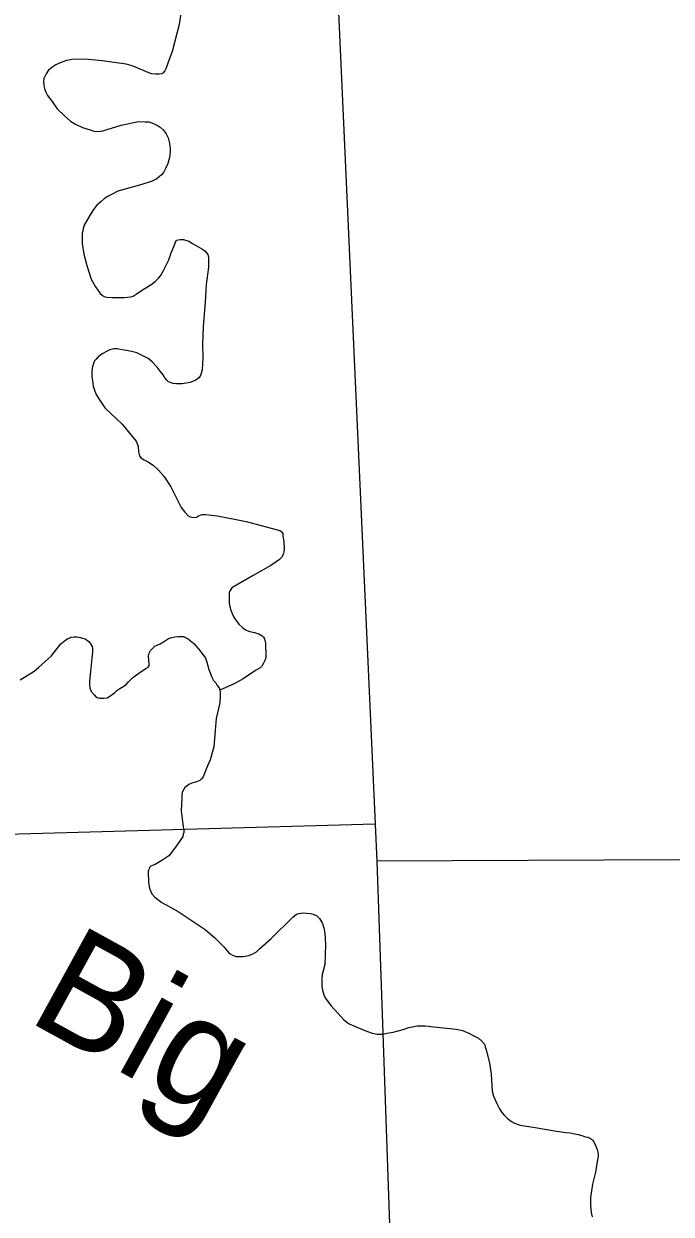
# Model space of a CAD drawing. Extents: x 1084508 to 1142749, y 1057638 to 1093403.
# Drawn here: x 1118795 to 1119569, y 1075598 to 1077020 of the extents above; entities that cross this region are included whole.
import ezdxf

# ---------------------------------------------------------------- set-up
doc = ezdxf.new("R2010")
doc.units = 0
doc.layers.add('Level 35', color=7, linetype='Continuous')
doc.layers.add('Level 5', color=7, linetype='Continuous')

msp = doc.modelspace()

# ---------------------------------------------------------------- linework, layer by layer
at = {"layer": 'Level 35'}
for points in [[(1118984.3, 1077040.9), (1118980.9, 1077019.3), (1118972.7, 1076987.3), (1118967.4, 1076973.1), (1118965.1, 1076966.6), (1118963.7, 1076964), (1118961.4, 1076961.3), (1118960, 1076960.3), (1118957.2, 1076959.9), (1118955.1, 1076959.9), (1118952.6, 1076959.9), (1118948.4, 1076960.3), (1118944.7, 1076961.5), (1118926.1, 1076969.6), (1118917.8, 1076972.2), (1118889.2, 1076976.1), (1118868.6, 1076978), (1118853, 1076977.7), (1118846.5, 1076976.6), (1118838.9, 1076973.8), (1118833.6, 1076971.2), (1118828.9, 1076968.2), (1118825, 1076965), (1118822, 1076960.6), (1118819.2, 1076955), (1118818.9, 1076950.8), (1118819.2, 1076947.3), (1118820.3, 1076942.4), (1118821.7, 1076938.5), (1118823.8, 1076934.8)], [(1118823.8, 1076934.8), (1118829.1, 1076927.4), (1118835.4, 1076918.8), (1118844, 1076910.4), (1118851.2, 1076904.1), (1118857, 1076900.4), (1118865.6, 1076896.5), (1118874.6, 1076893.5), (1118879, 1076892.1), (1118884.4, 1076891.6), (1118889.9, 1076892.3), (1118911.7, 1076899), (1118932.6, 1076903.4), (1118940.3, 1076903.2), (1118944.9, 1076903), (1118948.2, 1076901.8), (1118952.1, 1076900.4), (1118956, 1076898.3), (1118958.4, 1076896.7), (1118962.1, 1076893.5), (1118965.6, 1076888.8), (1118967.9, 1076884.2), (1118969, 1076879.3), (1118969.7, 1076874.6), (1118970.2, 1076871.2), (1118970.2, 1076867), (1118969.3, 1076860.5), (1118967.4, 1076853.5), (1118964.6, 1076847.2), (1118962.3, 1076842.6), (1118959.8, 1076839.6), (1118954.4, 1076835.2), (1118948.6, 1076832.4), (1118936.3, 1076828.2), (1118907.6, 1076820.1), (1118900.8, 1076816.8), (1118895.5, 1076814), (1118891.5, 1076811.3), (1118887.8, 1076808), (1118882.7, 1076803.6), (1118878.6, 1076798.3), (1118876, 1076794.1), (1118871.8, 1076787.1), (1118868.1, 1076780.6), (1118866.3, 1076775.5), (1118865.8, 1076772.7), (1118865.3, 1076769.9), (1118865.3, 1076765.5), (1118865.3, 1076757.6), (1118867.2, 1076744.9)], [(1118867.2, 1076744.9), (1118870.7, 1076731.6), (1118875.8, 1076715.1), (1118881.1, 1076705.8), (1118886.7, 1076697.9), (1118889, 1076695.9), (1118891.5, 1076694.5), (1118894.6, 1076693.8), (1118900.8, 1076693.3), (1118905.9, 1076693.3), (1118908.9, 1076693.3), (1118912.7, 1076693.3), (1118915.9, 1076693.3), (1118919.4, 1076693.5), (1118922.9, 1076694), (1118925.9, 1076694.7), (1118929.6, 1076697), (1118937.3, 1076702.4), (1118948.2, 1076709.1), (1118952.8, 1076712.6), (1118956.5, 1076716.5), (1118958.8, 1076719.1), (1118962.1, 1076724.6), (1118968.6, 1076738.1), (1118971.4, 1076746.7), (1118975.8, 1076756.9), (1118976.7, 1076759.9), (1118978.3, 1076761.6), (1118981.8, 1076762.5), (1118986.2, 1076762.5), (1118992.5, 1076760.4), (1118996.9, 1076757.6), (1119008, 1076751.4), (1119011.5, 1076748.8), (1119014, 1076746.2), (1119015.2, 1076744.6), (1119015.9, 1076740.9), (1119015.9, 1076729.5), (1119013.1, 1076708.6), (1119011.9, 1076687.7), (1119009.6, 1076658), (1119008.7, 1076636.9), (1119009.2, 1076621.1), (1119008.5, 1076606.9), (1119007.1, 1076601.1), (1119006.1, 1076599.3), (1119004.5, 1076597.2), (1119001, 1076594.6), (1118994.1, 1076591.8), (1118984.8, 1076590.2), (1118981.8, 1076590.2), (1118976.9, 1076590.2)], [(1118976.9, 1076590.2), (1118973.9, 1076590.4), (1118970.4, 1076591.6), (1118968.3, 1076592.5), (1118966.2, 1076594.4), (1118963.9, 1076597.2), (1118961.8, 1076600.7), (1118958.4, 1076605.1), (1118954.9, 1076609.9), (1118948.6, 1076616.4), (1118944, 1076620.2), (1118939.3, 1076622.7), (1118930.3, 1076626.9), (1118922.6, 1076629), (1118915.2, 1076630.4), (1118907.1, 1076631.8), (1118903.1, 1076631.8), (1118898.3, 1076630.8), (1118895, 1076629.2), (1118889, 1076626), (1118884.4, 1076622.3), (1118881.8, 1076619.5), (1118880, 1076617.4), (1118878.6, 1076614.4), (1118876.9, 1076608.6), (1118876.7, 1076603), (1118876.7, 1076599), (1118877.9, 1076590.9), (1118878.3, 1076587.4), (1118880.2, 1076581.4), (1118882, 1076577.2), (1118886, 1076570.9), (1118892.2, 1076561.2), (1118899.4, 1076554.5), (1118912.9, 1076541.9), (1118919.9, 1076533.1), (1118929.6, 1076521.5), (1118931.2, 1076517.5), (1118932.1, 1076515.2), (1118932.6, 1076508.7), (1118933.5, 1076504.1), (1118935.4, 1076501.5), (1118939.3, 1076499.2), (1118944.2, 1076496.4), (1118949.8, 1076492.7), (1118956.3, 1076486.9), (1118962.5, 1076479.7), (1118970.9, 1076467.1), (1118983.6, 1076442.1), (1118987.8, 1076436.7)], [(1118987.8, 1076436.7), (1118991.3, 1076432.8), (1118994.1, 1076431.2), (1118996.2, 1076430.7), (1118999.2, 1076430.5), (1119001.7, 1076430.9), (1119004.3, 1076432.3), (1119008.5, 1076433.9), (1119012.6, 1076433.9), (1119027, 1076432.3), (1119060.9, 1076425.6), (1119085, 1076419.3), (1119095.5, 1076416.5), (1119101.3, 1076414.9), (1119103.3, 1076413.5), (1119103.8, 1076412.8), (1119104.7, 1076411), (1119104.7, 1076408.2), (1119105.9, 1076401.7), (1119106.4, 1076392.8), (1119106.1, 1076389.1), (1119105.2, 1076385.9), (1119103.1, 1076382.6), (1119101, 1076380.3), (1119097.1, 1076377.5), (1119090.6, 1076373.1), (1119069.5, 1076361), (1119044, 1076346.2), (1119042.6, 1076344.3), (1119041.2, 1076342), (1119040.7, 1076340.4), (1119040.7, 1076336.9), (1119040.7, 1076333.6), (1119040.7, 1076331.3), (1119040.9, 1076327.8), (1119041.6, 1076323.4), (1119042.8, 1076319.5), (1119044.4, 1076315.5), (1119046.5, 1076311.3), (1119047.9, 1076309), (1119052.3, 1076303), (1119056.5, 1076298.8), (1119060.2, 1076296), (1119065.3, 1076293.9), (1119070.9, 1076293), (1119076.4, 1076291.4), (1119080.2, 1076289.1), (1119081.8, 1076287.4), (1119082.9, 1076285.3), (1119084.1, 1076280.2), (1119084.6, 1076263.7), (1119083.9, 1076260.3)], [(1118791, 1076236.5), (1118807.7, 1076246.6), (1118812.8, 1076251.1), (1118820.9, 1076258.1), (1118827.9, 1076264.8), (1118839.7, 1076279.2), (1118845.7, 1076284.3), (1118847.4, 1076285.4), (1118850.3, 1076286.4), (1118851.6, 1076287.3), (1118855.6, 1076287.9), (1118858.8, 1076287.9), (1118861.3, 1076287.5), (1118865.6, 1076286.2), (1118868.7, 1076285.2), (1118870.4, 1076284.3), (1118873, 1076282), (1118875.1, 1076279.4), (1118877, 1076276.3), (1118877.4, 1076274.1), (1118877.6, 1076269.5), (1118876.8, 1076262.3), (1118875.1, 1076246.2)], [(1118875.1, 1076246.2), (1118873.8, 1076234.6), (1118873.8, 1076230.4), (1118874.3, 1076226.8), (1118876, 1076222.3), (1118879.3, 1076218.5), (1118881.9, 1076215.8), (1118885.7, 1076214.3), (1118887.8, 1076214.3), (1118891.2, 1076214.3), (1118895, 1076214.9), (1118897.1, 1076216.2), (1118903.7, 1076220.8), (1118906.5, 1076223.6), (1118910.2, 1076225.8), (1118914.8, 1076228.9), (1118917.5, 1076230.9), (1118920.3, 1076233.8), (1118925.3, 1076238.8), (1118930.2, 1076242.4), (1118935.7, 1076246.2), (1118941.2, 1076250), (1118943.9, 1076251.5), (1118945, 1076253.2), (1118945.2, 1076254.3), (1118945.2, 1076255.7), (1118944.6, 1076259.5), (1118944.2, 1076265.1), (1118945, 1076268), (1118946.9, 1076271.4), (1118949.4, 1076274.1), (1118951.8, 1076276.5), (1118958.3, 1076279.5), (1118963.4, 1076282.6), (1118968.3, 1076285.8), (1118970.6, 1076286.6), (1118975.7, 1076287.9), (1118979.3, 1076288.1), (1118982.3, 1076288.1), (1118986.3, 1076288.1), (1118988.6, 1076286.9), (1118991.6, 1076285.2), (1118994.4, 1076283), (1118998.4, 1076279.7), (1119005.8, 1076271.2), (1119012.3, 1076262.3), (1119014.1, 1076257.4), (1119016.6, 1076248.6), (1119020, 1076239.4), (1119022.1, 1076235.7), (1119024.9, 1076232.7), (1119026.6, 1076229.7)], [(1119083.9, 1076260.3), (1119081.8, 1076256.1), (1119079.9, 1076252.6), (1119077.6, 1076250.5), (1119072.3, 1076247.3), (1119057.6, 1076237.7), (1119046.7, 1076231.7), (1119029.7, 1076223.8)], [(1119026.6, 1076229.7), (1119028.7, 1076226.8), (1119029.7, 1076223.8), (1119030.1, 1076221.7), (1119030.1, 1076216.6), (1119029.5, 1076208.8), (1119025.3, 1076190.2), (1119024.2, 1076175.8), (1119022.3, 1076156.1), (1119018.1, 1076140.8), (1119014.9, 1076133.7), (1119013.2, 1076129.6), (1119009.6, 1076120.5), (1119007.9, 1076118), (1119005.6, 1076115.9), (1119001.6, 1076114.4), (1118996.1, 1076112.7), (1118992.4, 1076111.2), (1118990.5, 1076109.7), (1118987.8, 1076107.6), (1118986.1, 1076104.7), (1118984.8, 1076102.1), (1118984.2, 1076099), (1118984.2, 1076095.4), (1118983.3, 1076079.7), (1118985.2, 1076063.8), (1118986.7, 1076055.8), (1118986.7, 1076053.9), (1118985.9, 1076052), (1118985.2, 1076049.2), (1118981.6, 1076043.3), (1118975.5, 1076034.6), (1118968.7, 1076026), (1118960.5, 1076020.4), (1118952.4, 1076015.8), (1118949, 1076014.5), (1118947.1, 1076013.5), (1118945.6, 1076012.2), (1118945, 1076010.5), (1118944.1, 1076008), (1118944.1, 1076002.9), (1118944.2, 1075998.7), (1118944.4, 1075994), (1118945.4, 1075987.5), (1118947.1, 1075983), (1118948.6, 1075980), (1118951.8, 1075976.7), (1118960.2, 1075970.1), (1118979.9, 1075959.5), (1119012.1, 1075938.1)], [(1119012.1, 1075938.1), (1119023.8, 1075928.2), (1119034.4, 1075917.2), (1119038.4, 1075912.5), (1119040.5, 1075910.2), (1119042.8, 1075908.3), (1119045.6, 1075906.8), (1119049, 1075905.8), (1119052.2, 1075905.6), (1119057.5, 1075905.6), (1119064.3, 1075907), (1119069.1, 1075908.7), (1119073.4, 1075911.3), (1119077.4, 1075915.1), (1119090.7, 1075926.9), (1119117, 1075952.7), (1119121.4, 1075956.1), (1119123.8, 1075957.2), (1119128.6, 1075957.8), (1119133.1, 1075957.6), (1119138, 1075957), (1119141.3, 1075956.1), (1119145.4, 1075954.2), (1119147.1, 1075952.8), (1119148.5, 1075951.1), (1119152.2, 1075945.1), (1119154, 1075939.8), (1119154.9, 1075933.7), (1119155.7, 1075920.2), (1119154.9, 1075896.3), (1119151.9, 1075884), (1119151.3, 1075878.1), (1119151.3, 1075873.4), (1119151.3, 1075869.8), (1119152.2, 1075865.6), (1119153.8, 1075859.9), (1119155.5, 1075856.3), (1119162.1, 1075847), (1119170.4, 1075838.1), (1119177.8, 1075830.2), (1119181.4, 1075827.1), (1119184.3, 1075825.2), (1119195.2, 1075820.5), (1119205.9, 1075816), (1119211.5, 1075814.2), (1119217.4, 1075812.9), (1119224.4, 1075812.7), (1119229.5, 1075813.9), (1119236.9, 1075815.2), (1119248.5, 1075818.4), (1119255.5, 1075820.7), (1119265.3, 1075822.8)], [(1119265.3, 1075822.8), (1119275, 1075823), (1119285.2, 1075821.8), (1119311.8, 1075819), (1119319.5, 1075817.1), (1119327.1, 1075814.1), (1119333.2, 1075811), (1119338.8, 1075808), (1119342.6, 1075804.6), (1119345.9, 1075801), (1119346.8, 1075797.7), (1119348.1, 1075793), (1119351.7, 1075778.4), (1119353.8, 1075764.9), (1119354.4, 1075751.5), (1119354.9, 1075744.7), (1119356.5, 1075738.8), (1119360.4, 1075729.9), (1119362, 1075727), (1119363.7, 1075723.8), (1119366.5, 1075719.4), (1119369.5, 1075716.2), (1119372.9, 1075712.6), (1119378.1, 1075708.4), (1119381.7, 1075706.5), (1119388.5, 1075704.3), (1119406.5, 1075701.4), (1119429.4, 1075697.4), (1119443.2, 1075695.5), (1119448.3, 1075694.8), (1119453.6, 1075693.8), (1119457.6, 1075693.1), (1119462.2, 1075691.8), (1119466.3, 1075690.4), (1119469.2, 1075689.7), (1119472.4, 1075688.2), (1119473.7, 1075687.4), (1119474.7, 1075686.4), (1119476, 1075684.5), (1119477.7, 1075681.9), (1119479.6, 1075677.2), (1119480.4, 1075674.9), (1119481.3, 1075672), (1119481.7, 1075669.4), (1119481.5, 1075666.7), (1119480.9, 1075663.1), (1119478.5, 1075648.1), (1119475, 1075633.5), (1119472.4, 1075617.8), (1119472.4, 1075608.3)], [(1119472.4, 1075608.3), (1119473.2, 1075599.8), (1119474.5, 1075594.7)]]:
    msp.add_lwpolyline(points, dxfattribs=at)
at = {"layer": 'Level 5'}
for points in [[(1119138.2, 1077766.4), (1119215.1, 1076064), (1119217.1, 1076019.6)], [(1119215.1, 1076064), (1117611.2, 1076018.9)], [(1119940.9, 1076022.9), (1119217.1, 1076019.6)], [(1119217.1, 1076019.6), (1119275.2, 1074352.4)]]:
    msp.add_lwpolyline(points, dxfattribs=at)

# ---------------------------------------------------------------- texts
at = {"layer": 'Level 35'}
msp.add_text('Big', height=132.58, rotation=331.2124, dxfattribs=at).set_placement((1118797.2, 1075830.1))

doc.saveas('drawing.dxf')
